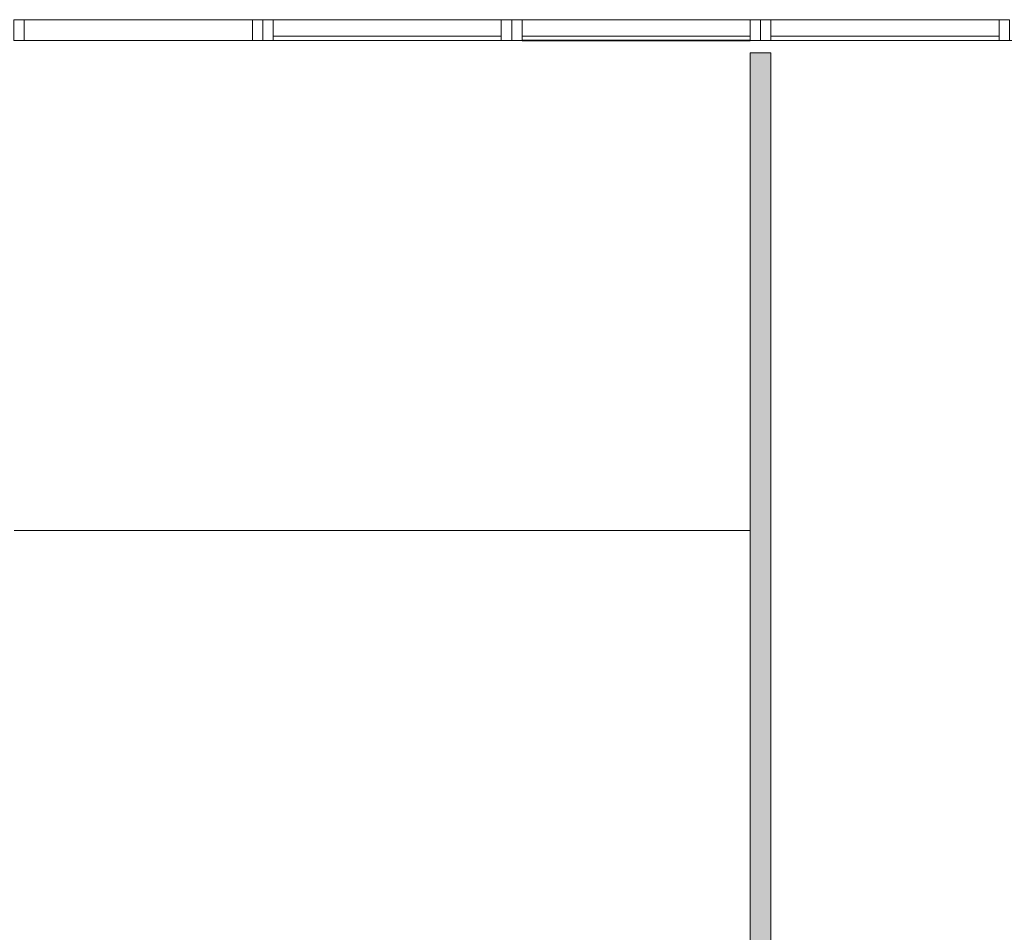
# Model space of a CAD drawing. Header units: inches. Extents: x 15 to 546804, y -66 to 267312.
# Tile 448 of 478: x 450293 to 455040, y 135966 to 140366. Entities that reach past the tile are written whole.
import ezdxf

# ---------------------------------------------------------------- set-up
doc = ezdxf.new("R2010")
doc.units = ezdxf.units.IN
doc.header["$MEASUREMENT"] = 0

msp = doc.modelspace()

# ---------------------------------------------------------------- hatches: boundary and pattern name
at = {"lineweight": 20}
h = msp.add_hatch(color=7, dxfattribs=at)
h.dxf.hatch_style = 1
h.paths.add_polyline_path([(453815.1, 134355.7), (453915.1, 134355.7), (453915.1, 140205.7), (453815.1, 140205.7)])

# ---------------------------------------------------------------- linework, layer by layer
at = {"color": 7, "lineweight": 20}
for p, q in [((451465.1, 140365.7, 3000), (450265.1, 140365.7, 3000)), ((451465.1, 140365.7, 300), (450265.1, 140365.7, 300)), ((450315.1, 140365.7, 2950), (451415.1, 140365.7, 2950)), ((451415.1, 140365.7, 350), (450315.1, 140365.7, 350)), ((450315.1, 140265.7, 350), (450315.1, 140365.7, 350)), ((450315.1, 140365.7, 350), (450315.1, 140365.7, 2950)), ((450315.1, 140265.7, 2950), (450315.1, 140365.7, 2950)), ((451415.1, 140365.7, 2950), (451415.1, 140365.7, 350)), ((451415.1, 140265.7, 350), (451415.1, 140365.7, 350)), ((451415.1, 140265.7, 2950), (451415.1, 140365.7, 2950)), ((452665.1, 140365.7, 3000), (451465.1, 140365.7, 3000)), ((451465.1, 140365.7, 3000), (451465.1, 140365.7, 300)), ((452665.1, 140365.7, 300), (451465.1, 140365.7, 300)), ((451465.1, 140265.7, 3000), (451465.1, 140365.7, 3000)), ((451465.1, 140265.7, 300), (451465.1, 140365.7, 300)), ((451465.1, 140365.7, 300), (451465.1, 140365.7, 3000)), ((451465.1, 140265.7, 3000), (451465.1, 140365.7, 3000)), ((451465.1, 140265.7, 300), (451465.1, 140365.7, 300)), ((452665.1, 140365.7, 3800), (451465.1, 140365.7, 3800)), ((451465.1, 140365.7, 3800), (451465.1, 140365.7, 3000)), ((452665.1, 140365.7, 3000), (451465.1, 140365.7, 3000)), ((451465.1, 140265.7, 3800), (451465.1, 140365.7, 3800)), ((451465.1, 140265.7, 3000), (451465.1, 140365.7, 3000)), ((451515.1, 140365.7, 2950), (452615.1, 140365.7, 2950)), ((452615.1, 140365.7, 350), (451515.1, 140365.7, 350)), ((451515.1, 140265.7, 350), (451515.1, 140365.7, 350)), ((451515.1, 140365.7, 350), (451515.1, 140365.7, 2950)), ((451515.1, 140265.7, 2950), (451515.1, 140365.7, 2950)), ((451515.1, 140365.7, 3750), (452615.1, 140365.7, 3750)), ((452615.1, 140365.7, 3050), (451515.1, 140365.7, 3050)), ((451515.1, 140265.7, 3050), (451515.1, 140365.7, 3050)), ((451515.1, 140365.7, 3050), (451515.1, 140365.7, 3750)), ((451515.1, 140265.7, 3750), (451515.1, 140365.7, 3750)), ((452615.1, 140365.7, 2950), (452615.1, 140365.7, 350)), ((452615.1, 140265.7, 350), (452615.1, 140365.7, 350)), ((452615.1, 140265.7, 2950), (452615.1, 140365.7, 2950)), ((452615.1, 140365.7, 3750), (452615.1, 140365.7, 3050)), ((452615.1, 140265.7, 3050), (452615.1, 140365.7, 3050)), ((452615.1, 140265.7, 3750), (452615.1, 140365.7, 3750)), ((453865.1, 140365.7, 3000), (452665.1, 140365.7, 3000)), ((452665.1, 140365.7, 3000), (452665.1, 140365.7, 300)), ((453865.1, 140365.7, 300), (452665.1, 140365.7, 300)), ((452665.1, 140265.7, 3000), (452665.1, 140365.7, 3000)), ((452665.1, 140265.7, 300), (452665.1, 140365.7, 300)), ((452665.1, 140365.7, 300), (452665.1, 140365.7, 3000)), ((452665.1, 140265.7, 3000), (452665.1, 140365.7, 3000)), ((452665.1, 140265.7, 300), (452665.1, 140365.7, 300)), ((453865.1, 140365.7, 3800), (452665.1, 140365.7, 3800)), ((452665.1, 140365.7, 3800), (452665.1, 140365.7, 3000)), ((453865.1, 140365.7, 3000), (452665.1, 140365.7, 3000)), ((452665.1, 140265.7, 3800), (452665.1, 140365.7, 3800)), ((452665.1, 140265.7, 3000), (452665.1, 140365.7, 3000)), ((452665.1, 140365.7, 3000), (452665.1, 140365.7, 3800)), ((452665.1, 140265.7, 3800), (452665.1, 140365.7, 3800)), ((452665.1, 140265.7, 3000), (452665.1, 140365.7, 3000)), ((452715.1, 140365.7, 2950), (453815.1, 140365.7, 2950)), ((453815.1, 140365.7, 350), (452715.1, 140365.7, 350)), ((452715.1, 140265.7, 350), (452715.1, 140365.7, 350)), ((452715.1, 140365.7, 350), (452715.1, 140365.7, 2950)), ((452715.1, 140265.7, 2950), (452715.1, 140365.7, 2950)), ((452715.1, 140365.7, 3750), (453815.1, 140365.7, 3750)), ((453815.1, 140365.7, 3050), (452715.1, 140365.7, 3050)), ((452715.1, 140265.7, 3050), (452715.1, 140365.7, 3050)), ((452715.1, 140365.7, 3050), (452715.1, 140365.7, 3750)), ((452715.1, 140265.7, 3750), (452715.1, 140365.7, 3750)), ((453815.1, 140365.7, 2950), (453815.1, 140365.7, 350)), ((453815.1, 140265.7, 350), (453815.1, 140365.7, 350)), ((453815.1, 140265.7, 2950), (453815.1, 140365.7, 2950)), ((453815.1, 140365.7, 3750), (453815.1, 140365.7, 3050)), ((453815.1, 140265.7, 3050), (453815.1, 140365.7, 3050)), ((453815.1, 140265.7, 3750), (453815.1, 140365.7, 3750)), ((455065.1, 140365.7, 3000), (453865.1, 140365.7, 3000)), ((453865.1, 140365.7, 3000), (453865.1, 140365.7, 300)), ((455065.1, 140365.7, 300), (453865.1, 140365.7, 300)), ((453865.1, 140265.7, 3000), (453865.1, 140365.7, 3000)), ((453865.1, 140265.7, 300), (453865.1, 140365.7, 300)), ((453865.1, 140365.7, 300), (453865.1, 140365.7, 3000)), ((453865.1, 140265.7, 3000), (453865.1, 140365.7, 3000)), ((453865.1, 140265.7, 300), (453865.1, 140365.7, 300)), ((455065.1, 140365.7, 3800), (453865.1, 140365.7, 3800)), ((453865.1, 140365.7, 3800), (453865.1, 140365.7, 3000)), ((455065.1, 140365.7, 3000), (453865.1, 140365.7, 3000)), ((453865.1, 140265.7, 3800), (453865.1, 140365.7, 3800)), ((453865.1, 140265.7, 3000), (453865.1, 140365.7, 3000)), ((453865.1, 140365.7, 3000), (453865.1, 140365.7, 3800)), ((453865.1, 140265.7, 3800), (453865.1, 140365.7, 3800)), ((453865.1, 140265.7, 3000), (453865.1, 140365.7, 3000)), ((453915.1, 140365.7, 2950), (455015.1, 140365.7, 2950)), ((455015.1, 140365.7, 350), (453915.1, 140365.7, 350)), ((453915.1, 140265.7, 350), (453915.1, 140365.7, 350)), ((453915.1, 140365.7, 350), (453915.1, 140365.7, 2950)), ((453915.1, 140265.7, 2950), (453915.1, 140365.7, 2950)), ((453915.1, 140365.7, 3750), (455015.1, 140365.7, 3750)), ((455015.1, 140365.7, 3050), (453915.1, 140365.7, 3050)), ((453915.1, 140265.7, 3050), (453915.1, 140365.7, 3050)), ((453915.1, 140365.7, 3050), (453915.1, 140365.7, 3750)), ((453915.1, 140265.7, 3750), (453915.1, 140365.7, 3750)), ((455015.1, 140365.7, 2950), (455015.1, 140365.7, 350)), ((455015.1, 140265.7, 350), (455015.1, 140365.7, 350)), ((455015.1, 140265.7, 2950), (455015.1, 140365.7, 2950)), ((455015.1, 140365.7, 3750), (455015.1, 140365.7, 3050)), ((455015.1, 140265.7, 3050), (455015.1, 140365.7, 3050)), ((455015.1, 140265.7, 3750), (455015.1, 140365.7, 3750)), ((451515.1, 140285.7, 3050), (451515.1, 140285.7, 3750)), ((451515.1, 140285.7, 3750), (452615.1, 140285.7, 3750)), ((452615.1, 140285.7, 3050), (451515.1, 140285.7, 3050)), ((451515.1, 140265.7, 3750), (451515.1, 140285.7, 3750)), ((451515.1, 140265.7, 3050), (451515.1, 140285.7, 3050)), ((452615.1, 140285.7, 3750), (452615.1, 140285.7, 3050)), ((452615.1, 140265.7, 3750), (452615.1, 140285.7, 3750)), ((452615.1, 140265.7, 3050), (452615.1, 140285.7, 3050)), ((452715.1, 140285.7, 3050), (452715.1, 140285.7, 3750)), ((452715.1, 140285.7, 3750), (453815.1, 140285.7, 3750)), ((453815.1, 140285.7, 3050), (452715.1, 140285.7, 3050)), ((452715.1, 140265.7, 3750), (452715.1, 140285.7, 3750)), ((452715.1, 140265.7, 3050), (452715.1, 140285.7, 3050)), ((453815.1, 140285.7, 3750), (453815.1, 140285.7, 3050)), ((453815.1, 140265.7, 3750), (453815.1, 140285.7, 3750)), ((453815.1, 140265.7, 3050), (453815.1, 140285.7, 3050)), ((453915.1, 140285.7, 3050), (453915.1, 140285.7, 3750)), ((453915.1, 140285.7, 3750), (455015.1, 140285.7, 3750)), ((455015.1, 140285.7, 3050), (453915.1, 140285.7, 3050)), ((453915.1, 140265.7, 3750), (453915.1, 140285.7, 3750)), ((453915.1, 140265.7, 3050), (453915.1, 140285.7, 3050)), ((455015.1, 140285.7, 3750), (455015.1, 140285.7, 3050)), ((455015.1, 140265.7, 3750), (455015.1, 140285.7, 3750)), ((455015.1, 140265.7, 3050), (455015.1, 140285.7, 3050)), ((451465.1, 140265.7, 3000), (450265.1, 140265.7, 3000)), ((451465.1, 140265.7, 300), (450265.1, 140265.7, 300)), ((450315.1, 140265.7, 2950), (451415.1, 140265.7, 2950)), ((451415.1, 140265.7, 350), (450315.1, 140265.7, 350)), ((450315.1, 140265.7, 350), (450315.1, 140265.7, 2950)), ((450315.1, 140265.7, 2950), (451415.1, 140265.7, 2950)), ((450315.1, 140265.7, 350), (450315.1, 140265.7, 2950)), ((451415.1, 140265.7, 350), (450315.1, 140265.7, 350)), ((451096.1, 140265.7, 3000), (451096.1, 140265.7, 3800)), ((451096.1, 140265.7, 3000), (456268.1, 140265.1, 3000)), ((451096.1, 140265.7, 3800), (456268.1, 140265.1, 3800)), ((451415.1, 140265.7, 2950), (451415.1, 140265.7, 350)), ((451415.1, 140265.7, 2950), (451415.1, 140265.7, 350)), ((452665.1, 140265.7, 3000), (451465.1, 140265.7, 3000)), ((452665.1, 140265.7, 300), (451465.1, 140265.7, 300)), ((451465.1, 140265.7, 3000), (451465.1, 140265.7, 300)), ((451465.1, 140265.7, 300), (451465.1, 140265.7, 3000)), ((452665.1, 140265.7, 3800), (451465.1, 140265.7, 3800)), ((452665.1, 140265.7, 3000), (451465.1, 140265.7, 3000)), ((451465.1, 140265.7, 3800), (451465.1, 140265.7, 3000)), ((451515.1, 140265.7, 2950), (452615.1, 140265.7, 2950)), ((452615.1, 140265.7, 350), (451515.1, 140265.7, 350)), ((451515.1, 140265.7, 350), (451515.1, 140265.7, 2950)), ((451515.1, 140265.7, 2950), (452615.1, 140265.7, 2950)), ((451515.1, 140265.7, 350), (451515.1, 140265.7, 2950)), ((452615.1, 140265.7, 350), (451515.1, 140265.7, 350)), ((451515.1, 140265.7, 3750), (452615.1, 140265.7, 3750)), ((452615.1, 140265.7, 3050), (451515.1, 140265.7, 3050)), ((451515.1, 140265.7, 3050), (451515.1, 140265.7, 3750)), ((451515.1, 140265.7, 3750), (452615.1, 140265.7, 3750)), ((451515.1, 140265.7, 3050), (451515.1, 140265.7, 3750)), ((452615.1, 140265.7, 3050), (451515.1, 140265.7, 3050)), ((452615.1, 140265.7, 2950), (452615.1, 140265.7, 350)), ((452615.1, 140265.7, 2950), (452615.1, 140265.7, 350)), ((452615.1, 140265.7, 3750), (452615.1, 140265.7, 3050)), ((452615.1, 140265.7, 3750), (452615.1, 140265.7, 3050)), ((453865.1, 140265.7, 3000), (452665.1, 140265.7, 3000)), ((453865.1, 140265.7, 300), (452665.1, 140265.7, 300)), ((452665.1, 140265.7, 3000), (452665.1, 140265.7, 300)), ((452665.1, 140265.7, 300), (452665.1, 140265.7, 3000)), ((453865.1, 140265.7, 3800), (452665.1, 140265.7, 3800)), ((453865.1, 140265.7, 3000), (452665.1, 140265.7, 3000)), ((452665.1, 140265.7, 3800), (452665.1, 140265.7, 3000)), ((452665.1, 140265.7, 3000), (452665.1, 140265.7, 3800)), ((452715.1, 140265.7, 2950), (453815.1, 140265.7, 2950)), ((453815.1, 140265.7, 350), (452715.1, 140265.7, 350)), ((452715.1, 140265.7, 350), (452715.1, 140265.7, 2950)), ((452715.1, 140265.7, 3750), (453815.1, 140265.7, 3750)), ((453815.1, 140265.7, 3050), (452715.1, 140265.7, 3050)), ((452715.1, 140265.7, 3050), (452715.1, 140265.7, 3750)), ((452715.1, 140265.7, 3750), (453815.1, 140265.7, 3750)), ((452715.1, 140265.7, 3050), (452715.1, 140265.7, 3750)), ((453815.1, 140265.7, 3050), (452715.1, 140265.7, 3050)), ((453815.1, 140265.7, 2950), (453815.1, 140265.7, 350)), ((453815.1, 140265.7, 3750), (453815.1, 140265.7, 3050)), ((453815.1, 140265.7, 3750), (453815.1, 140265.7, 3050)), ((455065.1, 140265.7, 3000), (453865.1, 140265.7, 3000)), ((455065.1, 140265.7, 300), (453865.1, 140265.7, 300)), ((453865.1, 140265.7, 3000), (453865.1, 140265.7, 300)), ((453865.1, 140265.7, 300), (453865.1, 140265.7, 3000)), ((455065.1, 140265.7, 3800), (453865.1, 140265.7, 3800)), ((455065.1, 140265.7, 3000), (453865.1, 140265.7, 3000)), ((453865.1, 140265.7, 3800), (453865.1, 140265.7, 3000)), ((453865.1, 140265.7, 3000), (453865.1, 140265.7, 3800)), ((453915.1, 140265.7, 2950), (455015.1, 140265.7, 2950)), ((455015.1, 140265.7, 350), (453915.1, 140265.7, 350)), ((453915.1, 140265.7, 350), (453915.1, 140265.7, 2950)), ((453915.1, 140265.7, 2950), (455015.1, 140265.7, 2950)), ((453915.1, 140265.7, 350), (453915.1, 140265.7, 2950)), ((455015.1, 140265.7, 350), (453915.1, 140265.7, 350)), ((453915.1, 140265.7, 3750), (455015.1, 140265.7, 3750)), ((455015.1, 140265.7, 3050), (453915.1, 140265.7, 3050)), ((453915.1, 140265.7, 3050), (453915.1, 140265.7, 3750)), ((453915.1, 140265.7, 3750), (455015.1, 140265.7, 3750)), ((453915.1, 140265.7, 3050), (453915.1, 140265.7, 3750)), ((455015.1, 140265.7, 3050), (453915.1, 140265.7, 3050)), ((455015.1, 140265.7, 2950), (455015.1, 140265.7, 350)), ((455015.1, 140265.7, 2950), (455015.1, 140265.7, 350)), ((455015.1, 140265.7, 3750), (455015.1, 140265.7, 3050)), ((455015.1, 140265.7, 3750), (455015.1, 140265.7, 3050)), ((453815.1, 140205.7, 300), (453815.1, 134355.7, 300)), ((453915.1, 140205.7, 300), (453815.1, 140205.7, 300)), ((453815.1, 140205.7, 3500), (453815.1, 134355.7, 3500)), ((453915.1, 140205.7, 3500), (453815.1, 140205.7, 3500)), ((453815.1, 140205.7, 300), (453815.1, 140205.7, 3500)), ((453915.1, 140205.7), (453815.1, 140205.7)), ((453815.1, 140205.7), (453815.1, 134355.7)), ((453915.1, 134355.7, 300), (453915.1, 140205.7, 300)), ((453915.1, 134355.7, 3500), (453915.1, 140205.7, 3500)), ((453915.1, 140205.7, 300), (453915.1, 140205.7, 3500)), ((453915.1, 134355.7), (453915.1, 140205.7))]:
    msp.add_line(p, q, dxfattribs=at)
at = {"color": 7}
for p, q in [((452715.1, 140265.7, 2950), (453815.1, 140265.7, 2950)), ((452715.1, 140265.7, 350), (452715.1, 140265.7, 2950)), ((453815.1, 140265.7, 350), (452715.1, 140265.7, 350)), ((453815.1, 140265.7, 2950), (453815.1, 140265.7, 350))]:
    msp.add_line(p, q, dxfattribs=at)
at = {"color": 7, "lineweight": 20, "elevation": 300}
msp.add_lwpolyline([(450267.1, 137902.3), (453815.1, 137902.3)], dxfattribs=at)
at = {"color": 7, "lineweight": 20}
for points, invisible_edges in [([(451465.1, 140265.7, 3000), (450265.1, 140365.7, 3000), (450265.1, 140265.7, 3000)], 1), ([(450265.1, 140365.7, 3000), (451465.1, 140265.7, 3000), (451465.1, 140365.7, 3000)], 1), ([(451465.1, 140365.7, 300), (450265.1, 140265.7, 300), (450265.1, 140365.7, 300)], 1), ([(450265.1, 140265.7, 300), (451465.1, 140365.7, 300), (451465.1, 140265.7, 300)], 1), ([(450265.1, 140365.7, 300), (450315.1, 140365.7, 350), (451465.1, 140365.7, 300)], 3), ([(450315.1, 140365.7, 350), (450265.1, 140365.7, 300), (450265.1, 140365.7, 3000)], 13), ([(450315.1, 140365.7, 350), (450265.1, 140365.7, 3000), (450315.1, 140365.7, 2950)], 3), ([(450315.1, 140365.7, 2950), (450265.1, 140365.7, 3000), (451415.1, 140365.7, 2950)], 3), ([(451465.1, 140365.7, 3000), (451415.1, 140365.7, 2950), (450265.1, 140365.7, 3000)], 3), ([(451415.1, 140265.7, 350), (450315.1, 140365.7, 350), (450315.1, 140265.7, 350)], 1), ([(450315.1, 140365.7, 350), (451415.1, 140265.7, 350), (451415.1, 140365.7, 350)], 1), ([(451415.1, 140365.7, 2950), (450315.1, 140265.7, 2950), (450315.1, 140365.7, 2950)], 1), ([(450315.1, 140265.7, 2950), (451415.1, 140365.7, 2950), (451415.1, 140265.7, 2950)], 1), ([(451415.1, 140365.7, 350), (451465.1, 140365.7, 300), (450315.1, 140365.7, 350)], 3), ([(450315.1, 140365.7, 350), (450315.1, 140265.7, 2950), (450315.1, 140265.7, 350)], 1), ([(450315.1, 140265.7, 2950), (450315.1, 140365.7, 350), (450315.1, 140365.7, 2950)], 1), ([(451465.1, 140365.7, 300), (451415.1, 140365.7, 350), (451465.1, 140365.7, 3000)], 3), ([(451465.1, 140365.7, 3000), (451415.1, 140365.7, 350), (451415.1, 140365.7, 2950)], 13), ([(451415.1, 140365.7, 2950), (451415.1, 140265.7, 350), (451415.1, 140265.7, 2950)], 1), ([(451415.1, 140265.7, 350), (451415.1, 140365.7, 2950), (451415.1, 140365.7, 350)], 1), ([(452665.1, 140265.7, 3000), (451465.1, 140365.7, 3000), (451465.1, 140265.7, 3000)], 1), ([(451465.1, 140365.7, 3000), (452665.1, 140265.7, 3000), (452665.1, 140365.7, 3000)], 1), ([(451465.1, 140365.7, 300), (451515.1, 140365.7, 350), (452665.1, 140365.7, 300)], 3), ([(451515.1, 140365.7, 350), (451465.1, 140365.7, 300), (451465.1, 140365.7, 3000)], 13), ([(451515.1, 140365.7, 350), (451465.1, 140365.7, 3000), (451515.1, 140365.7, 2950)], 3), ([(451515.1, 140365.7, 2950), (451465.1, 140365.7, 3000), (452615.1, 140365.7, 2950)], 3), ([(452665.1, 140365.7, 3000), (452615.1, 140365.7, 2950), (451465.1, 140365.7, 3000)], 3), ([(451465.1, 140365.7, 3000), (451465.1, 140265.7, 300), (451465.1, 140265.7, 3000)], 1), ([(451465.1, 140265.7, 300), (451465.1, 140365.7, 3000), (451465.1, 140365.7, 300)], 1), ([(452665.1, 140365.7, 300), (451465.1, 140265.7, 300), (451465.1, 140365.7, 300)], 1), ([(451465.1, 140265.7, 300), (452665.1, 140365.7, 300), (452665.1, 140265.7, 300)], 1), ([(452665.1, 140265.7, 3800), (451465.1, 140365.7, 3800), (451465.1, 140265.7, 3800)], 1), ([(451465.1, 140365.7, 3800), (452665.1, 140265.7, 3800), (452665.1, 140365.7, 3800)], 1), ([(452665.1, 140365.7, 3000), (451465.1, 140265.7, 3000), (451465.1, 140365.7, 3000)], 1), ([(451465.1, 140265.7, 3000), (452665.1, 140365.7, 3000), (452665.1, 140265.7, 3000)], 1), ([(451465.1, 140365.7, 3000), (451515.1, 140365.7, 3050), (452665.1, 140365.7, 3000)], 3), ([(451515.1, 140365.7, 3050), (451465.1, 140365.7, 3000), (451465.1, 140365.7, 3800)], 13), ([(451515.1, 140365.7, 3050), (451465.1, 140365.7, 3800), (451515.1, 140365.7, 3750)], 3), ([(451515.1, 140365.7, 3750), (451465.1, 140365.7, 3800), (452615.1, 140365.7, 3750)], 3), ([(452665.1, 140365.7, 3800), (452615.1, 140365.7, 3750), (451465.1, 140365.7, 3800)], 3), ([(451465.1, 140365.7, 3800), (451465.1, 140265.7, 3000), (451465.1, 140265.7, 3800)], 1), ([(451465.1, 140265.7, 3000), (451465.1, 140365.7, 3800), (451465.1, 140365.7, 3000)], 1), ([(451465.1, 140365.7, 300), (451465.1, 140265.7, 3000), (451465.1, 140265.7, 300)], 1), ([(451465.1, 140265.7, 3000), (451465.1, 140365.7, 300), (451465.1, 140365.7, 3000)], 1), ([(452615.1, 140265.7, 350), (451515.1, 140365.7, 350), (451515.1, 140265.7, 350)], 1), ([(451515.1, 140365.7, 350), (452615.1, 140265.7, 350), (452615.1, 140365.7, 350)], 1), ([(451515.1, 140365.7, 350), (451515.1, 140265.7, 2950), (451515.1, 140265.7, 350)], 1), ([(451515.1, 140265.7, 2950), (451515.1, 140365.7, 350), (451515.1, 140365.7, 2950)], 1), ([(452615.1, 140365.7, 350), (452665.1, 140365.7, 300), (451515.1, 140365.7, 350)], 3), ([(452615.1, 140365.7, 2950), (451515.1, 140265.7, 2950), (451515.1, 140365.7, 2950)], 1), ([(451515.1, 140265.7, 2950), (452615.1, 140365.7, 2950), (452615.1, 140265.7, 2950)], 1), ([(452615.1, 140265.7, 3050), (451515.1, 140365.7, 3050), (451515.1, 140265.7, 3050)], 1), ([(451515.1, 140365.7, 3050), (452615.1, 140265.7, 3050), (452615.1, 140365.7, 3050)], 1), ([(452615.1, 140365.7, 3750), (451515.1, 140265.7, 3750), (451515.1, 140365.7, 3750)], 1), ([(451515.1, 140265.7, 3750), (452615.1, 140365.7, 3750), (452615.1, 140265.7, 3750)], 1), ([(452615.1, 140365.7, 3050), (452665.1, 140365.7, 3000), (451515.1, 140365.7, 3050)], 3), ([(451515.1, 140365.7, 3050), (451515.1, 140265.7, 3750), (451515.1, 140265.7, 3050)], 1), ([(451515.1, 140265.7, 3750), (451515.1, 140365.7, 3050), (451515.1, 140365.7, 3750)], 1), ([(452665.1, 140365.7, 300), (452615.1, 140365.7, 350), (452665.1, 140365.7, 3000)], 3), ([(452665.1, 140365.7, 3000), (452615.1, 140365.7, 350), (452615.1, 140365.7, 2950)], 13), ([(452665.1, 140365.7, 3000), (452615.1, 140365.7, 3050), (452665.1, 140365.7, 3800)], 3), ([(452665.1, 140365.7, 3800), (452615.1, 140365.7, 3050), (452615.1, 140365.7, 3750)], 13), ([(452615.1, 140365.7, 3750), (452615.1, 140265.7, 3050), (452615.1, 140265.7, 3750)], 1), ([(452615.1, 140265.7, 3050), (452615.1, 140365.7, 3750), (452615.1, 140365.7, 3050)], 1), ([(452615.1, 140365.7, 2950), (452615.1, 140265.7, 350), (452615.1, 140265.7, 2950)], 1), ([(452615.1, 140265.7, 350), (452615.1, 140365.7, 2950), (452615.1, 140365.7, 350)], 1), ([(452665.1, 140365.7, 3000), (452665.1, 140265.7, 3800), (452665.1, 140265.7, 3000)], 1), ([(452665.1, 140265.7, 3800), (452665.1, 140365.7, 3000), (452665.1, 140365.7, 3800)], 1), ([(452665.1, 140365.7, 3800), (452665.1, 140265.7, 3000), (452665.1, 140265.7, 3800)], 1), ([(452665.1, 140265.7, 3000), (452665.1, 140365.7, 3800), (452665.1, 140365.7, 3000)], 1), ([(452665.1, 140365.7, 3000), (452715.1, 140365.7, 3050), (453865.1, 140365.7, 3000)], 3), ([(452715.1, 140365.7, 3050), (452665.1, 140365.7, 3000), (452665.1, 140365.7, 3800)], 13), ([(452715.1, 140365.7, 3050), (452665.1, 140365.7, 3800), (452715.1, 140365.7, 3750)], 3), ([(452715.1, 140365.7, 3750), (452665.1, 140365.7, 3800), (453815.1, 140365.7, 3750)], 3), ([(453865.1, 140365.7, 3800), (453815.1, 140365.7, 3750), (452665.1, 140365.7, 3800)], 3), ([(453865.1, 140365.7, 3000), (452665.1, 140265.7, 3000), (452665.1, 140365.7, 3000)], 1), ([(452665.1, 140265.7, 3000), (453865.1, 140365.7, 3000), (453865.1, 140265.7, 3000)], 1), ([(453865.1, 140265.7, 3800), (452665.1, 140365.7, 3800), (452665.1, 140265.7, 3800)], 1), ([(452665.1, 140365.7, 3800), (453865.1, 140265.7, 3800), (453865.1, 140365.7, 3800)], 1), ([(452665.1, 140365.7, 300), (452665.1, 140265.7, 3000), (452665.1, 140265.7, 300)], 1), ([(452665.1, 140265.7, 3000), (452665.1, 140365.7, 300), (452665.1, 140365.7, 3000)], 1), ([(453865.1, 140365.7, 300), (452665.1, 140265.7, 300), (452665.1, 140365.7, 300)], 1), ([(452665.1, 140265.7, 300), (453865.1, 140365.7, 300), (453865.1, 140265.7, 300)], 1), ([(452665.1, 140365.7, 3000), (452665.1, 140265.7, 300), (452665.1, 140265.7, 3000)], 1), ([(452665.1, 140265.7, 300), (452665.1, 140365.7, 3000), (452665.1, 140365.7, 300)], 1), ([(452665.1, 140365.7, 300), (452715.1, 140365.7, 350), (453865.1, 140365.7, 300)], 3), ([(452715.1, 140365.7, 350), (452665.1, 140365.7, 300), (452665.1, 140365.7, 3000)], 13), ([(452715.1, 140365.7, 350), (452665.1, 140365.7, 3000), (452715.1, 140365.7, 2950)], 3), ([(452715.1, 140365.7, 2950), (452665.1, 140365.7, 3000), (453815.1, 140365.7, 2950)], 3), ([(453865.1, 140365.7, 3000), (453815.1, 140365.7, 2950), (452665.1, 140365.7, 3000)], 3), ([(453865.1, 140265.7, 3000), (452665.1, 140365.7, 3000), (452665.1, 140265.7, 3000)], 1), ([(452665.1, 140365.7, 3000), (453865.1, 140265.7, 3000), (453865.1, 140365.7, 3000)], 1), ([(452715.1, 140365.7, 3050), (452715.1, 140265.7, 3750), (452715.1, 140265.7, 3050)], 1), ([(452715.1, 140265.7, 3750), (452715.1, 140365.7, 3050), (452715.1, 140365.7, 3750)], 1), ([(453815.1, 140365.7, 3050), (453865.1, 140365.7, 3000), (452715.1, 140365.7, 3050)], 3), ([(453815.1, 140365.7, 3750), (452715.1, 140265.7, 3750), (452715.1, 140365.7, 3750)], 1), ([(452715.1, 140265.7, 3750), (453815.1, 140365.7, 3750), (453815.1, 140265.7, 3750)], 1), ([(453815.1, 140265.7, 3050), (452715.1, 140365.7, 3050), (452715.1, 140265.7, 3050)], 1), ([(452715.1, 140365.7, 3050), (453815.1, 140265.7, 3050), (453815.1, 140365.7, 3050)], 1), ([(453815.1, 140365.7, 2950), (452715.1, 140265.7, 2950), (452715.1, 140365.7, 2950)], 1), ([(452715.1, 140265.7, 2950), (453815.1, 140365.7, 2950), (453815.1, 140265.7, 2950)], 1), ([(453815.1, 140365.7, 350), (453865.1, 140365.7, 300), (452715.1, 140365.7, 350)], 3), ([(452715.1, 140365.7, 350), (452715.1, 140265.7, 2950), (452715.1, 140265.7, 350)], 1), ([(452715.1, 140265.7, 2950), (452715.1, 140365.7, 350), (452715.1, 140365.7, 2950)], 1), ([(453815.1, 140265.7, 350), (452715.1, 140365.7, 350), (452715.1, 140265.7, 350)], 1), ([(452715.1, 140365.7, 350), (453815.1, 140265.7, 350), (453815.1, 140365.7, 350)], 1), ([(453865.1, 140365.7, 3000), (453815.1, 140365.7, 3050), (453865.1, 140365.7, 3800)], 3), ([(453865.1, 140365.7, 3800), (453815.1, 140365.7, 3050), (453815.1, 140365.7, 3750)], 13), ([(453815.1, 140365.7, 3750), (453815.1, 140265.7, 3050), (453815.1, 140265.7, 3750)], 1), ([(453815.1, 140265.7, 3050), (453815.1, 140365.7, 3750), (453815.1, 140365.7, 3050)], 1), ([(453865.1, 140365.7, 300), (453815.1, 140365.7, 350), (453865.1, 140365.7, 3000)], 3), ([(453865.1, 140365.7, 3000), (453815.1, 140365.7, 350), (453815.1, 140365.7, 2950)], 13), ([(453815.1, 140365.7, 2950), (453815.1, 140265.7, 350), (453815.1, 140265.7, 2950)], 1), ([(453815.1, 140265.7, 350), (453815.1, 140365.7, 2950), (453815.1, 140365.7, 350)], 1), ([(455065.1, 140265.7, 3000), (453865.1, 140365.7, 3000), (453865.1, 140265.7, 3000)], 1), ([(453865.1, 140365.7, 3000), (455065.1, 140265.7, 3000), (455065.1, 140365.7, 3000)], 1), ([(453865.1, 140365.7, 300), (453915.1, 140365.7, 350), (455065.1, 140365.7, 300)], 3), ([(453915.1, 140365.7, 350), (453865.1, 140365.7, 300), (453865.1, 140365.7, 3000)], 13), ([(453915.1, 140365.7, 350), (453865.1, 140365.7, 3000), (453915.1, 140365.7, 2950)], 3), ([(453915.1, 140365.7, 2950), (453865.1, 140365.7, 3000), (455015.1, 140365.7, 2950)], 3), ([(455065.1, 140365.7, 3000), (455015.1, 140365.7, 2950), (453865.1, 140365.7, 3000)], 3), ([(453865.1, 140365.7, 3000), (453865.1, 140265.7, 300), (453865.1, 140265.7, 3000)], 1), ([(453865.1, 140265.7, 300), (453865.1, 140365.7, 3000), (453865.1, 140365.7, 300)], 1), ([(455065.1, 140365.7, 300), (453865.1, 140265.7, 300), (453865.1, 140365.7, 300)], 1), ([(453865.1, 140265.7, 300), (455065.1, 140365.7, 300), (455065.1, 140265.7, 300)], 1), ([(455065.1, 140265.7, 3800), (453865.1, 140365.7, 3800), (453865.1, 140265.7, 3800)], 1), ([(453865.1, 140365.7, 3800), (455065.1, 140265.7, 3800), (455065.1, 140365.7, 3800)], 1), ([(455065.1, 140365.7, 3000), (453865.1, 140265.7, 3000), (453865.1, 140365.7, 3000)], 1), ([(453865.1, 140265.7, 3000), (455065.1, 140365.7, 3000), (455065.1, 140265.7, 3000)], 1), ([(453865.1, 140365.7, 3000), (453915.1, 140365.7, 3050), (455065.1, 140365.7, 3000)], 3), ([(453915.1, 140365.7, 3050), (453865.1, 140365.7, 3000), (453865.1, 140365.7, 3800)], 13), ([(453915.1, 140365.7, 3050), (453865.1, 140365.7, 3800), (453915.1, 140365.7, 3750)], 3), ([(453915.1, 140365.7, 3750), (453865.1, 140365.7, 3800), (455015.1, 140365.7, 3750)], 3), ([(455065.1, 140365.7, 3800), (455015.1, 140365.7, 3750), (453865.1, 140365.7, 3800)], 3), ([(453865.1, 140365.7, 3800), (453865.1, 140265.7, 3000), (453865.1, 140265.7, 3800)], 1), ([(453865.1, 140265.7, 3000), (453865.1, 140365.7, 3800), (453865.1, 140365.7, 3000)], 1), ([(453865.1, 140365.7, 3000), (453865.1, 140265.7, 3800), (453865.1, 140265.7, 3000)], 1), ([(453865.1, 140265.7, 3800), (453865.1, 140365.7, 3000), (453865.1, 140365.7, 3800)], 1), ([(453865.1, 140365.7, 300), (453865.1, 140265.7, 3000), (453865.1, 140265.7, 300)], 1), ([(453865.1, 140265.7, 3000), (453865.1, 140365.7, 300), (453865.1, 140365.7, 3000)], 1), ([(455015.1, 140265.7, 350), (453915.1, 140365.7, 350), (453915.1, 140265.7, 350)], 1), ([(453915.1, 140365.7, 350), (455015.1, 140265.7, 350), (455015.1, 140365.7, 350)], 1), ([(453915.1, 140365.7, 350), (453915.1, 140265.7, 2950), (453915.1, 140265.7, 350)], 1), ([(453915.1, 140265.7, 2950), (453915.1, 140365.7, 350), (453915.1, 140365.7, 2950)], 1), ([(455015.1, 140365.7, 350), (455065.1, 140365.7, 300), (453915.1, 140365.7, 350)], 3), ([(455015.1, 140365.7, 2950), (453915.1, 140265.7, 2950), (453915.1, 140365.7, 2950)], 1), ([(453915.1, 140265.7, 2950), (455015.1, 140365.7, 2950), (455015.1, 140265.7, 2950)], 1), ([(455015.1, 140265.7, 3050), (453915.1, 140365.7, 3050), (453915.1, 140265.7, 3050)], 1), ([(453915.1, 140365.7, 3050), (455015.1, 140265.7, 3050), (455015.1, 140365.7, 3050)], 1), ([(455015.1, 140365.7, 3750), (453915.1, 140265.7, 3750), (453915.1, 140365.7, 3750)], 1), ([(453915.1, 140265.7, 3750), (455015.1, 140365.7, 3750), (455015.1, 140265.7, 3750)], 1), ([(455015.1, 140365.7, 3050), (455065.1, 140365.7, 3000), (453915.1, 140365.7, 3050)], 3), ([(453915.1, 140365.7, 3050), (453915.1, 140265.7, 3750), (453915.1, 140265.7, 3050)], 1), ([(453915.1, 140265.7, 3750), (453915.1, 140365.7, 3050), (453915.1, 140365.7, 3750)], 1), ([(455015.1, 140365.7, 2950), (455015.1, 140265.7, 350), (455015.1, 140265.7, 2950)], 1), ([(455015.1, 140265.7, 350), (455015.1, 140365.7, 2950), (455015.1, 140365.7, 350)], 1), ([(455065.1, 140365.7, 300), (455015.1, 140365.7, 350), (455065.1, 140365.7, 3000)], 3), ([(455065.1, 140365.7, 3000), (455015.1, 140365.7, 350), (455015.1, 140365.7, 2950)], 13), ([(455015.1, 140365.7, 3750), (455015.1, 140265.7, 3050), (455015.1, 140265.7, 3750)], 1), ([(455015.1, 140265.7, 3050), (455015.1, 140365.7, 3750), (455015.1, 140365.7, 3050)], 1), ([(455065.1, 140365.7, 3000), (455015.1, 140365.7, 3050), (455065.1, 140365.7, 3800)], 3), ([(455065.1, 140365.7, 3800), (455015.1, 140365.7, 3050), (455015.1, 140365.7, 3750)], 13), ([(451515.1, 140285.7, 3750), (452615.1, 140285.7, 3050), (451515.1, 140285.7, 3050)], 1), ([(452615.1, 140285.7, 3050), (451515.1, 140285.7, 3750), (452615.1, 140285.7, 3750)], 1), ([(451515.1, 140285.7, 3750), (451515.1, 140265.7, 3050), (451515.1, 140265.7, 3750)], 1), ([(451515.1, 140265.7, 3050), (451515.1, 140285.7, 3750), (451515.1, 140285.7, 3050)], 1), ([(452615.1, 140265.7, 3750), (451515.1, 140285.7, 3750), (451515.1, 140265.7, 3750)], 1), ([(451515.1, 140285.7, 3750), (452615.1, 140265.7, 3750), (452615.1, 140285.7, 3750)], 1), ([(452615.1, 140285.7, 3050), (451515.1, 140265.7, 3050), (451515.1, 140285.7, 3050)], 1), ([(451515.1, 140265.7, 3050), (452615.1, 140285.7, 3050), (452615.1, 140265.7, 3050)], 1), ([(452615.1, 140285.7, 3050), (452615.1, 140265.7, 3750), (452615.1, 140265.7, 3050)], 1), ([(452615.1, 140265.7, 3750), (452615.1, 140285.7, 3050), (452615.1, 140285.7, 3750)], 1), ([(453815.1, 140285.7, 3050), (452715.1, 140265.7, 3050), (452715.1, 140285.7, 3050)], 1), ([(452715.1, 140265.7, 3050), (453815.1, 140285.7, 3050), (453815.1, 140265.7, 3050)], 1), ([(453815.1, 140265.7, 3750), (452715.1, 140285.7, 3750), (452715.1, 140265.7, 3750)], 1), ([(452715.1, 140285.7, 3750), (453815.1, 140265.7, 3750), (453815.1, 140285.7, 3750)], 1), ([(452715.1, 140285.7, 3750), (452715.1, 140265.7, 3050), (452715.1, 140265.7, 3750)], 1), ([(452715.1, 140265.7, 3050), (452715.1, 140285.7, 3750), (452715.1, 140285.7, 3050)], 1), ([(452715.1, 140285.7, 3750), (453815.1, 140285.7, 3050), (452715.1, 140285.7, 3050)], 1), ([(453815.1, 140285.7, 3050), (452715.1, 140285.7, 3750), (453815.1, 140285.7, 3750)], 1), ([(453815.1, 140285.7, 3050), (453815.1, 140265.7, 3750), (453815.1, 140265.7, 3050)], 1), ([(453815.1, 140265.7, 3750), (453815.1, 140285.7, 3050), (453815.1, 140285.7, 3750)], 1), ([(455015.1, 140285.7, 3050), (453915.1, 140265.7, 3050), (453915.1, 140285.7, 3050)], 1), ([(453915.1, 140265.7, 3050), (455015.1, 140285.7, 3050), (455015.1, 140265.7, 3050)], 1), ([(455015.1, 140265.7, 3750), (453915.1, 140285.7, 3750), (453915.1, 140265.7, 3750)], 1), ([(453915.1, 140285.7, 3750), (455015.1, 140265.7, 3750), (455015.1, 140285.7, 3750)], 1), ([(453915.1, 140285.7, 3750), (453915.1, 140265.7, 3050), (453915.1, 140265.7, 3750)], 1), ([(453915.1, 140265.7, 3050), (453915.1, 140285.7, 3750), (453915.1, 140285.7, 3050)], 1), ([(453915.1, 140285.7, 3750), (455015.1, 140285.7, 3050), (453915.1, 140285.7, 3050)], 1), ([(455015.1, 140285.7, 3050), (453915.1, 140285.7, 3750), (455015.1, 140285.7, 3750)], 1), ([(455015.1, 140285.7, 3050), (455015.1, 140265.7, 3750), (455015.1, 140265.7, 3050)], 1), ([(455015.1, 140265.7, 3750), (455015.1, 140285.7, 3050), (455015.1, 140285.7, 3750)], 1), ([(450265.1, 140265.7, 300), (450315.1, 140265.7, 350), (451465.1, 140265.7, 300)], 3), ([(450315.1, 140265.7, 350), (450265.1, 140265.7, 300), (450265.1, 140265.7, 3000)], 13), ([(450315.1, 140265.7, 350), (450265.1, 140265.7, 3000), (450315.1, 140265.7, 2950)], 3), ([(450315.1, 140265.7, 2950), (450265.1, 140265.7, 3000), (451415.1, 140265.7, 2950)], 3), ([(451465.1, 140265.7, 3000), (451415.1, 140265.7, 2950), (450265.1, 140265.7, 3000)], 3), ([(451415.1, 140265.7, 350), (451465.1, 140265.7, 300), (450315.1, 140265.7, 350)], 3), ([(450315.1, 140265.7, 350), (450315.1, 140265.7, 2950), (451415.1, 140265.7, 350)], 2), ([(451415.1, 140265.7, 2950), (451415.1, 140265.7, 350), (450315.1, 140265.7, 2950)], 2), ([(451096.1, 140265.7, 3800), (456268.1, 140265.1, 3000), (451096.1, 140265.7, 3000)], 1), ([(456268.1, 140265.1, 3000), (451096.1, 140265.7, 3800), (456268.1, 140265.1, 3800)], 1), ([(451465.1, 140265.7, 300), (451415.1, 140265.7, 350), (451465.1, 140265.7, 3000)], 3), ([(451465.1, 140265.7, 3000), (451415.1, 140265.7, 350), (451415.1, 140265.7, 2950)], 13), ([(451465.1, 140265.7, 300), (451515.1, 140265.7, 350), (452665.1, 140265.7, 300)], 3), ([(451515.1, 140265.7, 350), (451465.1, 140265.7, 300), (451465.1, 140265.7, 3000)], 13), ([(451515.1, 140265.7, 350), (451465.1, 140265.7, 3000), (451515.1, 140265.7, 2950)], 3), ([(451515.1, 140265.7, 2950), (451465.1, 140265.7, 3000), (452615.1, 140265.7, 2950)], 3), ([(452665.1, 140265.7, 3000), (452615.1, 140265.7, 2950), (451465.1, 140265.7, 3000)], 3), ([(451465.1, 140265.7, 3000), (451515.1, 140265.7, 3050), (452665.1, 140265.7, 3000)], 3), ([(451515.1, 140265.7, 3050), (451465.1, 140265.7, 3000), (451465.1, 140265.7, 3800)], 13), ([(451515.1, 140265.7, 3050), (451465.1, 140265.7, 3800), (451515.1, 140265.7, 3750)], 3), ([(451515.1, 140265.7, 3750), (451465.1, 140265.7, 3800), (452615.1, 140265.7, 3750)], 3), ([(452665.1, 140265.7, 3800), (452615.1, 140265.7, 3750), (451465.1, 140265.7, 3800)], 3), ([(452615.1, 140265.7, 350), (452665.1, 140265.7, 300), (451515.1, 140265.7, 350)], 3), ([(452615.1, 140265.7, 3050), (452665.1, 140265.7, 3000), (451515.1, 140265.7, 3050)], 3), ([(452615.1, 140265.7, 3050), (451515.1, 140265.7, 3750), (451515.1, 140265.7, 3050)], 1), ([(451515.1, 140265.7, 3750), (452615.1, 140265.7, 3050), (452615.1, 140265.7, 3750)], 1), ([(451515.1, 140265.7, 350), (451515.1, 140265.7, 2950), (452615.1, 140265.7, 350)], 2), ([(452615.1, 140265.7, 2950), (452615.1, 140265.7, 350), (451515.1, 140265.7, 2950)], 2), ([(452665.1, 140265.7, 300), (452615.1, 140265.7, 350), (452665.1, 140265.7, 3000)], 3), ([(452665.1, 140265.7, 3000), (452615.1, 140265.7, 350), (452615.1, 140265.7, 2950)], 13), ([(452665.1, 140265.7, 3000), (452615.1, 140265.7, 3050), (452665.1, 140265.7, 3800)], 3), ([(452665.1, 140265.7, 3800), (452615.1, 140265.7, 3050), (452615.1, 140265.7, 3750)], 13), ([(452665.1, 140265.7, 3000), (452715.1, 140265.7, 3050), (453865.1, 140265.7, 3000)], 3), ([(452715.1, 140265.7, 3050), (452665.1, 140265.7, 3000), (452665.1, 140265.7, 3800)], 13), ([(452715.1, 140265.7, 3050), (452665.1, 140265.7, 3800), (452715.1, 140265.7, 3750)], 3), ([(452715.1, 140265.7, 3750), (452665.1, 140265.7, 3800), (453815.1, 140265.7, 3750)], 3), ([(453865.1, 140265.7, 3800), (453815.1, 140265.7, 3750), (452665.1, 140265.7, 3800)], 3), ([(452665.1, 140265.7, 300), (452715.1, 140265.7, 350), (453865.1, 140265.7, 300)], 3), ([(452715.1, 140265.7, 350), (452665.1, 140265.7, 300), (452665.1, 140265.7, 3000)], 13), ([(452715.1, 140265.7, 350), (452665.1, 140265.7, 3000), (452715.1, 140265.7, 2950)], 3), ([(452715.1, 140265.7, 2950), (452665.1, 140265.7, 3000), (453815.1, 140265.7, 2950)], 3), ([(453865.1, 140265.7, 3000), (453815.1, 140265.7, 2950), (452665.1, 140265.7, 3000)], 3), ([(453815.1, 140265.7, 3050), (452715.1, 140265.7, 3750), (452715.1, 140265.7, 3050)], 1), ([(452715.1, 140265.7, 3750), (453815.1, 140265.7, 3050), (453815.1, 140265.7, 3750)], 1), ([(453815.1, 140265.7, 3050), (453865.1, 140265.7, 3000), (452715.1, 140265.7, 3050)], 3), ([(453815.1, 140265.7, 350), (453865.1, 140265.7, 300), (452715.1, 140265.7, 350)], 3), ([(453865.1, 140265.7, 3000), (453815.1, 140265.7, 3050), (453865.1, 140265.7, 3800)], 3), ([(453865.1, 140265.7, 3800), (453815.1, 140265.7, 3050), (453815.1, 140265.7, 3750)], 13), ([(453865.1, 140265.7, 300), (453815.1, 140265.7, 350), (453865.1, 140265.7, 3000)], 3), ([(453865.1, 140265.7, 3000), (453815.1, 140265.7, 350), (453815.1, 140265.7, 2950)], 13), ([(453865.1, 140265.7, 300), (453915.1, 140265.7, 350), (455065.1, 140265.7, 300)], 3), ([(453915.1, 140265.7, 350), (453865.1, 140265.7, 300), (453865.1, 140265.7, 3000)], 13), ([(453915.1, 140265.7, 350), (453865.1, 140265.7, 3000), (453915.1, 140265.7, 2950)], 3), ([(453915.1, 140265.7, 2950), (453865.1, 140265.7, 3000), (455015.1, 140265.7, 2950)], 3), ([(455065.1, 140265.7, 3000), (455015.1, 140265.7, 2950), (453865.1, 140265.7, 3000)], 3), ([(453865.1, 140265.7, 3000), (453915.1, 140265.7, 3050), (455065.1, 140265.7, 3000)], 3), ([(453915.1, 140265.7, 3050), (453865.1, 140265.7, 3000), (453865.1, 140265.7, 3800)], 13), ([(453915.1, 140265.7, 3050), (453865.1, 140265.7, 3800), (453915.1, 140265.7, 3750)], 3), ([(453915.1, 140265.7, 3750), (453865.1, 140265.7, 3800), (455015.1, 140265.7, 3750)], 3), ([(455065.1, 140265.7, 3800), (455015.1, 140265.7, 3750), (453865.1, 140265.7, 3800)], 3), ([(455015.1, 140265.7, 350), (455065.1, 140265.7, 300), (453915.1, 140265.7, 350)], 3), ([(455015.1, 140265.7, 3050), (455065.1, 140265.7, 3000), (453915.1, 140265.7, 3050)], 3), ([(455015.1, 140265.7, 3050), (453915.1, 140265.7, 3750), (453915.1, 140265.7, 3050)], 1), ([(453915.1, 140265.7, 3750), (455015.1, 140265.7, 3050), (455015.1, 140265.7, 3750)], 1), ([(453915.1, 140265.7, 350), (453915.1, 140265.7, 2950), (455015.1, 140265.7, 350)], 2), ([(455015.1, 140265.7, 2950), (455015.1, 140265.7, 350), (453915.1, 140265.7, 2950)], 2), ([(455065.1, 140265.7, 300), (455015.1, 140265.7, 350), (455065.1, 140265.7, 3000)], 3), ([(455065.1, 140265.7, 3000), (455015.1, 140265.7, 350), (455015.1, 140265.7, 2950)], 13), ([(455065.1, 140265.7, 3000), (455015.1, 140265.7, 3050), (455065.1, 140265.7, 3800)], 3), ([(455065.1, 140265.7, 3800), (455015.1, 140265.7, 3050), (455015.1, 140265.7, 3750)], 13), ([(453915.1, 140205.7, 300), (453815.1, 134355.7, 300), (453815.1, 140205.7, 300)], 1), ([(453815.1, 134355.7, 300), (453915.1, 140205.7, 300), (453915.1, 134355.7, 300)], 1), ([(453915.1, 134355.7, 3500), (453815.1, 140205.7, 3500), (453815.1, 134355.7, 3500)], 1), ([(453815.1, 140205.7, 3500), (453915.1, 134355.7, 3500), (453915.1, 140205.7, 3500)], 1), ([(453815.1, 140205.7, 3500), (453815.1, 134355.7, 300), (453815.1, 134355.7, 3500)], 1), ([(453815.1, 134355.7, 300), (453815.1, 140205.7, 3500), (453815.1, 140205.7, 300)], 1), ([(453815.1, 140205.7, 3500), (453915.1, 140205.7, 300), (453815.1, 140205.7, 300)], 1), ([(453915.1, 140205.7, 300), (453815.1, 140205.7, 3500), (453915.1, 140205.7, 3500)], 1), ([(453915.1, 140205.7, 300), (453915.1, 134355.7, 3500), (453915.1, 134355.7, 300)], 1), ([(453915.1, 134355.7, 3500), (453915.1, 140205.7, 300), (453915.1, 140205.7, 3500)], 1)]:
    msp.add_3dface(points, dxfattribs=dict(at, invisible_edges=invisible_edges))

# ---------------------------------------------------------------- meshes
at = {"color": 7}
mesh = msp.add_polyface(dxfattribs=at)
corners = [(453815.1, 140265.7, 350), (452715.1, 140265.7, 2950), (452715.1, 140265.7, 350), (453815.1, 140265.7, 2950)]
mesh.append_faces([[corners[k] for k in face] for face in [(2, 1, 0), (3, 0, 1)]], dxfattribs={"vtx1": -1, "color": 7})

doc.saveas('drawing.dxf')
